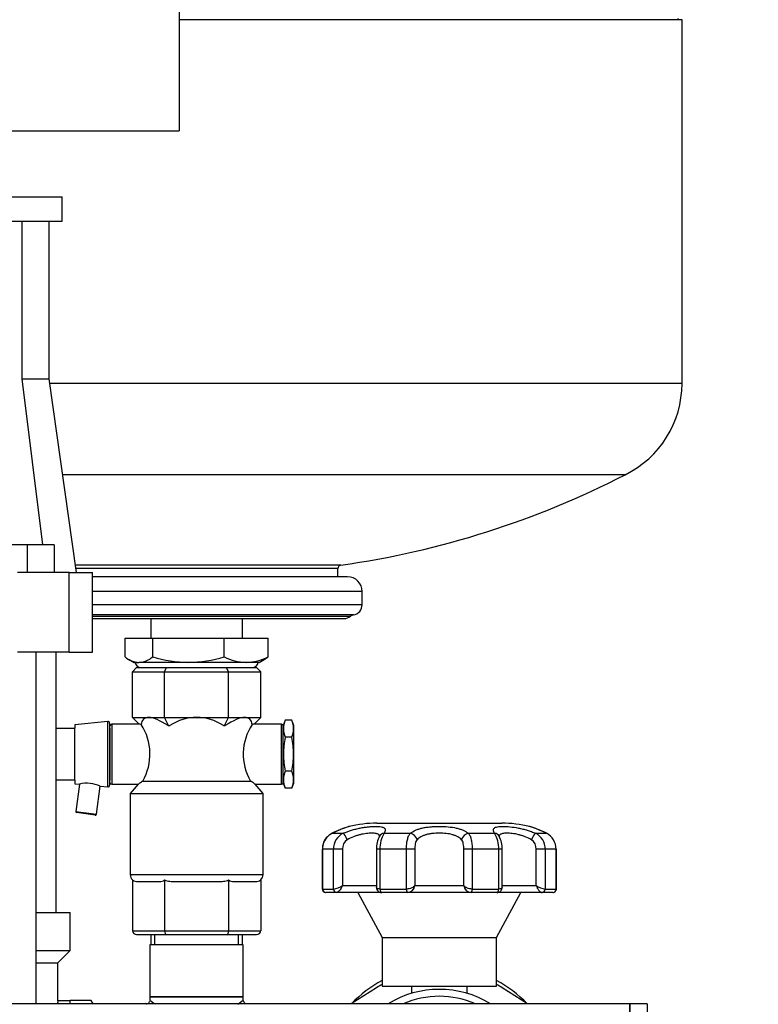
# Model space of a CAD drawing. Extents: x -132501 to 411300, y -42818 to 427495.
# Tile 294 of 330: x 249503 to 249716, y 243033 to 243317. Entities that reach past the tile are written whole.
import ezdxf

# ---------------------------------------------------------------- set-up
doc = ezdxf.new("R2010")
doc.units = 0
doc.header["$LTSCALE"] = 50
doc.layers.get('0').update_dxf_attribs({"linetype": 'CONTINUOUS'})
doc.layers.get('Defpoints').update_dxf_attribs({"linetype": 'CONTINUOUS'})
for name, color, linetype in [('1_ZOLL_OVALFLANS', 7, 'CONTINUOUS'), ('405801_-_FT_STUT', 7, 'CONTINUOUS'), ('405809_-_FT_STUT', 7, 'CONTINUOUS'), ('91045013_-_FT_RO', 7, 'CONTINUOUS'), ('96158847_-_FT_RO', 7, 'CONTINUOUS'), ('96871164_DD_18_P', 7, 'CONTINUOUS'), ('97823497_-_HAHN-', 7, 'CONTINUOUS'), ('97823500_-_VENTI', 7, 'CONTINUOUS'), ('97823502_-_STOPF', 7, 'CONTINUOUS'), ('__DEFILE04.EMEA.', 7, 'CONTINUOUS'), ('CRIE_5-4_A_FLEXI', 7, 'CONTINUOUS'), ('Default', 7, 'CONTINUOUS')]:
    doc.layers.add(name, color=color, linetype=linetype)
doc.styles.add('SEACAD_Solid_Edge_ANSI', font='txt')
doc.dimstyles.new('DIN', dxfattribs={"dimtxt": 3.5, "dimasz": 1.75, "dimexe": 1.75, "dimexo": 0, "dimgap": 1.75, "dimtad": 1, "dimlfac": 10, "dimtxsty": 'SEACAD_Solid_Edge_ANSI', "dimblk1": '_SE_FILLED', "dimblk2": '_SE_FILLED', "dimsah": 1, "dimcen": 1.75, "dimadec": 1, "dimazin": 0, "dimtfac": 1, "dimtmove": 0, "dimatfit": 3, "dimfxl": 0, "dimtolj": 1, "dimarcsym": 0})

# ---------------------------------------------------------------- blocks, each defined once
blk = doc.blocks.new('SE')
at = {"layer": '1_ZOLL_OVALFLANS', "color": 7, "linetype": 'Continuous'}
for p, q in [((120.575, 174.772), (119.844, 174.311)), ((124.933, 174.311), (124.202, 174.772))]:
    blk.add_line(p, q, dxfattribs=at)
for start, end in [(119.0317, 122.231), (57.769, 60.9683)]:
    blk.add_arc((122.388, 171.896), 3.4, start, end, dxfattribs=at)
at = {"layer": '405801_-_FT_STUT', "color": 7, "linetype": 'Continuous'}
for p, q in [((114.066, 176.311), (114.066, 176.011)), ((114.183, 176.011), (114.183, 176.311)), ((116.594, 176.011), (116.594, 176.311)), ((116.71, 176.011), (116.71, 176.311)), ((116.733, 176.011), (114.043, 176.011)), ((114.043, 176.011), (114.043, 174.511)), ((116.733, 174.511), (116.733, 176.011)), ((116.733, 174.511), (114.043, 174.511))]:
    blk.add_line(p, q, dxfattribs=at)
at = {"layer": '405809_-_FT_STUT', "color": 7, "linetype": 'Continuous'}
for p, q in [((127.888, 174.311), (127.888, 169.481)), ((128.388, 174.311), (127.888, 174.311)), ((128.388, 174.311), (128.388, 169.481))]:
    blk.add_line(p, q, dxfattribs=at)
at = {"layer": '91045013_-_FT_RO', "color": 7, "linetype": 'Continuous'}
for p, q in [((114.043, 174.511), (116.733, 174.511)), ((114.043, 174.511), (114.043, 174.411)), ((116.733, 174.409), (116.733, 174.511))]:
    blk.add_line(p, q, dxfattribs=at)
for centre, radius, start, end in [((113.942, 174.406), 0.0953, 239.5224, 297.1533), ((113.958, 174.396), 0.0793, 290.4006, 342.4287), ((115.388, 176.168), 2.213, 232.5705, 237.3138), ((115.388, 176.168), 2.213, 302.6054, 307.4295), ((116.826, 174.408), 0.0917, 179.1326, 239.0594)]:
    blk.add_arc(centre, radius, start, end, dxfattribs=at)
at = {"layer": '96158847_-_FT_RO', "color": 7, "linetype": 'Continuous'}
for p, q in [((127.888, 174.311), (89.815, 174.311)), ((127.888, 169.481), (127.888, 174.311))]:
    blk.add_line(p, q, dxfattribs=at)
at = {"layer": '96871164_DD_18_P', "color": 7, "linetype": 'Continuous'}
for p, q in [((129.388, 202.706), (114.888, 202.706)), ((129.388, 192.204), (129.388, 202.706)), ((129.388, 192.204), (111.158, 192.204)), ((127.749, 189.577), (111.528, 189.577)), ((119.55, 186.968), (111.894, 186.968)), ((119.463, 186.868), (111.908, 186.868)), ((119.463, 186.631), (119.463, 186.868)), ((119.738, 186.631), (112.388, 186.631)), ((120.163, 186.206), (112.388, 186.206)), ((120.163, 185.826), (120.163, 186.206)), ((120.163, 185.826), (112.388, 185.826)), ((119.914, 185.53), (112.388, 185.53)), ((119.824, 185.49), (112.388, 185.49)), ((112.388, 185.426), (119.638, 185.426)), ((114.066, 185.426), (114.066, 184.861)), ((116.71, 184.861), (116.71, 185.426))]:
    blk.add_line(p, q, dxfattribs=at)
for centre, radius, start, end in [((129.363, 202.694), 0.1, 150, 173.3958), ((126.463, 192.204), 2.925, 296.071, 0), ((115.936, 212.513), 25.8, 278.0533, 297.2506), ((119.563, 186.868), 0.1, 97.6832, 180), ((119.738, 186.206), 0.425, 0, 90), ((119.863, 185.826), 0.3, 279.7085, 0), ((119.948, 185.333), 0.2, 99.7085, 128.2165), ((119.638, 185.726), 0.3, 270, 308.2165)]:
    blk.add_arc(centre, radius, start, end, dxfattribs=at)
at = {"layer": '97823497_-_HAHN-', "color": 7, "linetype": 'Continuous'}
for p, q in [((120.588, 179.521), (124.188, 179.521)), ((119.299, 179.229), (119.613, 179.229)), ((120.795, 179.229), (121.553, 179.229)), ((123.224, 179.229), (123.982, 179.229)), ((125.164, 179.229), (125.477, 179.229)), ((119.012, 178.77), (119.019, 178.77)), ((119.012, 178.77), (119.012, 177.625)), ((119.019, 178.77), (119.019, 177.621)), ((119.336, 178.77), (119.019, 178.77)), ((119.336, 177.621), (119.336, 178.77)), ((119.595, 178.77), (119.336, 178.77)), ((119.595, 178.77), (119.595, 177.721)), ((120.676, 178.77), (120.574, 178.77)), ((120.574, 178.77), (120.574, 177.677)), ((121.441, 178.77), (120.676, 178.77)), ((120.676, 178.77), (120.676, 177.621)), ((121.441, 177.621), (121.441, 178.77)), ((121.683, 178.77), (121.441, 178.77)), ((121.683, 178.77), (121.683, 177.721)), ((123.094, 177.721), (123.094, 178.77)), ((123.336, 178.77), (123.094, 178.77)), ((124.101, 178.77), (123.336, 178.77)), ((123.336, 178.77), (123.336, 177.621)), ((124.101, 177.621), (124.101, 178.77)), ((124.203, 178.77), (124.101, 178.77)), ((124.203, 177.677), (124.203, 178.77)), ((125.182, 177.721), (125.182, 178.77)), ((125.441, 178.77), (125.182, 178.77)), ((125.758, 178.77), (125.441, 178.77)), ((125.441, 178.77), (125.441, 177.621)), ((125.758, 177.621), (125.758, 178.77)), ((125.758, 178.77), (125.765, 178.77)), ((125.765, 177.625), (125.765, 178.77)), ((119.019, 177.621), (119.02, 177.621)), ((119.02, 177.621), (119.335, 177.621)), ((119.335, 177.621), (119.336, 177.621)), ((119.595, 177.721), (120.574, 177.721)), ((120.676, 177.621), (120.678, 177.621)), ((120.678, 177.621), (121.439, 177.621)), ((121.439, 177.621), (121.441, 177.621)), ((121.683, 177.721), (123.094, 177.721)), ((123.336, 177.621), (123.338, 177.621)), ((123.338, 177.621), (124.099, 177.621)), ((124.099, 177.621), (124.101, 177.621)), ((124.203, 177.721), (125.182, 177.721)), ((125.441, 177.621), (125.442, 177.621)), ((125.442, 177.621), (125.757, 177.621)), ((125.757, 177.621), (125.758, 177.621)), ((119.422, 177.521), (119.116, 177.521)), ((120.722, 177.521), (119.422, 177.521)), ((119.424, 177.521), (119.422, 177.521)), ((120.038, 177.521), (120.738, 176.221)), ((120.723, 177.521), (120.727, 177.521)), ((121.466, 177.521), (120.727, 177.521)), ((123.311, 177.521), (121.466, 177.521)), ((121.47, 177.521), (121.466, 177.521)), ((123.307, 177.521), (123.311, 177.521)), ((124.05, 177.521), (123.311, 177.521)), ((124.038, 176.221), (124.738, 177.521)), ((125.355, 177.521), (124.047, 177.521)), ((124.054, 177.521), (124.05, 177.521)), ((125.353, 177.521), (125.355, 177.521)), ((125.661, 177.521), (125.355, 177.521)), ((125.661, 177.522), (125.662, 177.522)), ((125.661, 177.522), (125.661, 177.522)), ((125.662, 177.522), (125.669, 177.523)), ((120.738, 176.221), (124.038, 176.221)), ((120.738, 176.221), (120.738, 174.821)), ((124.038, 174.821), (124.038, 176.221)), ((120.738, 174.821), (124.038, 174.821)), ((121.588, 174.821), (121.588, 174.611)), ((123.188, 174.611), (123.188, 174.821))]:
    blk.add_line(p, q, dxfattribs=at)
for centre, radius, start, end in [((120.91, 175.975), 3.631, 107.916, 116.3297), ((120.588, 176.021), 3.5, 90, 103.2678), ((124.188, 176.021), 3.5, 76.7371, 90), ((123.867, 175.975), 3.631, 63.6703, 72.084), ((119.472, 178.797), 0.455, 132.6431, 183.3483), ((119.525, 178.776), 0.506, 134.4382, 180.6058), ((119.525, 178.776), 0.506, 116.4716, 134.4382), ((119.831, 178.784), 0.495, 116.0679, 181.5865), ((119.901, 178.79), 0.306, 123.6525, 183.7316), ((121.318, 178.796), 0.743, 151.9352, 181.9459), ((121.48, 178.806), 0.805, 148.3008, 182.5138), ((123.29, 178.804), 0.811, 357.6209, 31.5646), ((123.477, 178.795), 0.725, 358.0949, 28.7155), ((124.876, 178.79), 0.306, 356.2693, 56.3467), ((124.947, 178.785), 0.494, 358.3344, 64.0112), ((125.251, 178.776), 0.506, 359.4244, 63.4982), ((119.116, 177.624), 0.103, 178.8278, 269.585), ((119.215, 178.321), 0.71, 279.8062, 302.3654), ((121.455, 177.75), 0.23, 273.7037, 352.635), ((123.322, 177.75), 0.23, 187.365, 266.2963), ((125.562, 178.321), 0.71, 237.6346, 260.1938), ((122.388, 171.896), 2.83, 58.5787, 121.4213), ((122.388, 171.896), 2.63, 66.6717, 113.3283)]:
    blk.add_arc(centre, radius, start, end, dxfattribs=at)
for centre, major_axis, ratio, start_param, end_param in [((119.683, 179.045), (-0.079, 0.184), 0.224133, 4.615652, 6.077387), ((120.835, 179.045), (0.173, -0.1), 0.894335, 2.254289, 3.140989), ((121.573, 179.045), (-0.127, 0.155), 0.790877, 4.138697, 5.600431), ((123.203, 179.045), (0.127, 0.155), 0.790877, 0.682755, 2.144489), ((123.942, 179.045), (-0.173, -0.1), 0.894335, 3.132623, 4.028896), ((125.094, 179.045), (0.079, 0.184), 0.224133, 0.205799, 1.667533), ((119.115, 177.621), (0.0075, 0.0997), 0.962463, 1.643024, 3.163796), ((119.116, 177.621), (0, 0.1), 0.9625, 1.570796, 2.756927), ((119.422, 177.621), (0, -0.1), 0.872415, 4.712389, 6.283185), ((119.423, 177.621), (-0.0042, 0.0999), 0.871942, 1.534547, 3.106002), ((120.725, 177.621), (0.0023, 0.1), 0.489186, 1.582211, 3.153666), ((120.727, 177.621), (0, 0.1), 0.488765, 1.570796, 3.141593), ((121.466, 177.621), (0, -0.1), 0.271282, 4.712389, 6.283185), ((121.468, 177.621), (-0.0021, 0.1), 0.270649, 1.565075, 3.13653), ((123.309, 177.621), (0.0021, 0.1), 0.270649, 3.146655, 4.71811), ((123.311, 177.621), (0, 0.1), 0.271282, 3.141593, 4.712389), ((124.05, 177.621), (0, -0.1), 0.488765, 0, 1.570796), ((124.052, 177.621), (-0.0023, 0.1), 0.489186, 3.12952, 4.700975), ((125.354, 177.621), (0.0042, 0.0999), 0.871942, 3.177183, 4.748639), ((125.355, 177.621), (0, 0.1), 0.872415, 3.141593, 4.712389), ((125.661, 177.621), (0, -0.1), 0.9625, 0, 1.570796), ((125.661, 177.621), (-0.0075, 0.0997), 0.962463, 3.068706, 4.640162), ((119.116, 177.621), (0, 0.1), 0.9625, 3.102861, 3.141593)]:
    blk.add_ellipse(centre, major_axis=major_axis, ratio=ratio, start_param=start_param, end_param=end_param, dxfattribs=at)
for points, knots in [([(119.776, 179.425), (119.776, 179.425), (119.774, 179.424), (119.756, 179.418), (119.702, 179.4), (119.598, 179.362), (119.457, 179.304), (119.336, 179.25), (119.271, 179.216), (119.262, 179.211)], [0.2172744, 0.2172744, 0.2172744, 0.2172744, 0.2366417, 0.3327269, 0.4786819, 0.6408531, 0.8077405, 0.9777798, 1, 1, 1, 1]), ([(119.613, 179.229), (119.691, 179.263), (119.772, 179.292), (119.896, 179.33), (119.939, 179.342), (120.022, 179.363), (120.064, 179.373), (120.146, 179.389), (120.187, 179.396), (120.268, 179.408), (120.308, 179.414), (120.383, 179.421), (120.419, 179.424), (120.489, 179.428), (120.522, 179.429), (120.614, 179.429), (120.666, 179.426), (120.751, 179.41), (120.781, 179.398), (120.811, 179.373), (120.818, 179.363), (120.827, 179.342), (120.829, 179.331), (120.828, 179.305), (120.824, 179.292), (120.813, 179.262), (120.805, 179.246), (120.795, 179.229)], [0, 0, 0, 0, 0.125, 0.125, 0.1875, 0.1875, 0.25, 0.25, 0.3125, 0.3125, 0.375, 0.375, 0.4375, 0.4375, 0.5, 0.5, 0.625, 0.625, 0.75, 0.75, 0.8125, 0.8125, 0.875, 0.875, 0.9375, 0.9375, 1, 1, 1, 1]), ([(121.553, 179.229), (121.593, 179.263), (121.642, 179.292), (121.729, 179.33), (121.76, 179.342), (121.826, 179.363), (121.86, 179.373), (121.932, 179.389), (121.97, 179.396), (122.049, 179.408), (122.09, 179.414), (122.173, 179.421), (122.215, 179.424), (122.3, 179.428), (122.344, 179.429), (122.475, 179.429), (122.56, 179.426), (122.728, 179.41), (122.806, 179.398), (122.915, 179.373), (122.951, 179.363), (123.016, 179.342), (123.047, 179.331), (123.105, 179.305), (123.131, 179.292), (123.181, 179.262), (123.204, 179.246), (123.224, 179.229)], [0, 0, 0, 0, 0.125, 0.125, 0.1875, 0.1875, 0.25, 0.25, 0.3125, 0.3125, 0.375, 0.375, 0.4375, 0.4375, 0.5, 0.5, 0.625, 0.625, 0.75, 0.75, 0.8125, 0.8125, 0.875, 0.875, 0.9375, 0.9375, 1, 1, 1, 1]), ([(123.982, 179.229), (123.961, 179.263), (123.95, 179.292), (123.948, 179.33), (123.95, 179.342), (123.959, 179.363), (123.966, 179.373), (123.985, 179.389), (123.998, 179.396), (124.029, 179.408), (124.047, 179.414), (124.089, 179.421), (124.112, 179.424), (124.164, 179.428), (124.193, 179.429), (124.285, 179.429), (124.354, 179.426), (124.507, 179.41), (124.587, 179.398), (124.711, 179.373), (124.754, 179.363), (124.837, 179.342), (124.879, 179.331), (124.962, 179.305), (125.003, 179.292), (125.085, 179.262), (125.125, 179.246), (125.164, 179.229)], [0, 0, 0, 0, 0.125, 0.125, 0.1875, 0.1875, 0.25, 0.25, 0.3125, 0.3125, 0.375, 0.375, 0.4375, 0.4375, 0.5, 0.5, 0.625, 0.625, 0.75, 0.75, 0.8125, 0.8125, 0.875, 0.875, 0.9375, 0.9375, 1, 1, 1, 1]), ([(125.464, 179.235), (125.437, 179.249), (125.355, 179.289), (125.225, 179.344), (125.101, 179.391), (125.031, 179.415), (125.005, 179.423), (125.001, 179.425), (125.001, 179.425), (125.001, 179.425)], [0, 0, 0, 0, 0.0760886, 0.2636232, 0.4428788, 0.6168826, 0.7293912, 0.7702405, 0.7711675, 0.7711675, 0.7711675, 0.7711675]), ([(120.664, 179.129), (120.664, 179.129), (120.664, 179.129), (120.664, 179.142), (120.662, 179.152), (120.654, 179.172), (120.647, 179.181), (120.623, 179.205), (120.598, 179.216), (120.531, 179.231), (120.491, 179.235), (120.42, 179.235), (120.394, 179.234), (120.341, 179.23), (120.313, 179.227), (120.256, 179.22), (120.225, 179.215), (120.164, 179.203), (120.133, 179.197), (120.07, 179.181), (120.039, 179.172), (119.975, 179.152), (119.943, 179.141), (119.849, 179.105), (119.789, 179.077), (119.731, 179.045)], [0.1237112, 0.1237112, 0.1237112, 0.1237112, 0.125, 0.125, 0.1875, 0.1875, 0.25, 0.25, 0.375, 0.375, 0.5, 0.5, 0.5625, 0.5625, 0.625, 0.625, 0.6875, 0.6875, 0.75, 0.75, 0.8125, 0.8125, 0.875, 0.875, 1, 1, 1, 1]), ([(120.667, 179.157), (120.668, 179.158), (120.668, 179.154), (120.662, 179.146), (120.661, 179.145)], [0.5886584, 0.5886584, 0.5886584, 0.5886584, 0.951292, 1, 1, 1, 1]), ([(121.441, 178.77), (121.441, 178.819), (121.443, 178.867), (121.45, 178.937), (121.453, 178.96), (121.459, 179.003), (121.463, 179.024), (121.473, 179.065), (121.478, 179.084), (121.489, 179.12), (121.496, 179.137), (121.517, 179.184), (121.534, 179.209), (121.553, 179.229)], [0, 0, 0, 0, 0.25, 0.25, 0.375, 0.375, 0.5, 0.5, 0.625, 0.625, 0.75, 0.75, 1, 1, 1, 1]), ([(121.745, 179.045), (121.733, 179.033), (121.723, 179.015), (121.707, 178.975), (121.701, 178.952), (121.691, 178.904), (121.688, 178.878), (121.684, 178.825), (121.683, 178.798), (121.683, 178.77)], [0, 0, 0, 0, 0.25, 0.25, 0.5, 0.5, 0.75, 0.75, 1, 1, 1, 1]), ([(123.032, 179.045), (123.001, 179.077), (122.963, 179.106), (122.897, 179.142), (122.874, 179.152), (122.823, 179.172), (122.796, 179.181), (122.711, 179.205), (122.651, 179.216), (122.521, 179.231), (122.455, 179.235), (122.354, 179.235), (122.32, 179.234), (122.254, 179.23), (122.222, 179.227), (122.158, 179.22), (122.126, 179.215), (122.065, 179.203), (122.036, 179.197), (121.98, 179.181), (121.953, 179.172), (121.903, 179.152), (121.879, 179.141), (121.813, 179.105), (121.776, 179.077), (121.745, 179.045)], [0, 0, 0, 0, 0.125, 0.125, 0.1875, 0.1875, 0.25, 0.25, 0.375, 0.375, 0.5, 0.5, 0.5625, 0.5625, 0.625, 0.625, 0.6875, 0.6875, 0.75, 0.75, 0.8125, 0.8125, 0.875, 0.875, 1, 1, 1, 1]), ([(123.094, 178.77), (123.094, 178.798), (123.093, 178.825), (123.089, 178.878), (123.085, 178.904), (123.076, 178.953), (123.07, 178.975), (123.054, 179.016), (123.044, 179.033), (123.032, 179.045)], [0, 0, 0, 0, 0.25, 0.25, 0.5, 0.5, 0.75, 0.75, 1, 1, 1, 1]), ([(123.224, 179.229), (123.243, 179.209), (123.259, 179.184), (123.281, 179.138), (123.287, 179.121), (123.299, 179.085), (123.304, 179.065), (123.313, 179.025), (123.317, 179.004), (123.324, 178.96), (123.327, 178.937), (123.331, 178.891), (123.333, 178.867), (123.335, 178.819), (123.336, 178.795), (123.336, 178.77)], [0, 0, 0, 0, 0.25, 0.25, 0.375, 0.375, 0.5, 0.5, 0.625, 0.625, 0.75, 0.75, 0.875, 0.875, 1, 1, 1, 1]), ([(124.117, 179.143), (124.115, 179.146), (124.11, 179.154), (124.109, 179.157), (124.11, 179.157)], [0, 0, 0, 0, 0.1675457, 0.4099113, 0.4099113, 0.4099113, 0.4099113]), ([(125.046, 179.045), (124.988, 179.077), (124.926, 179.106), (124.833, 179.142), (124.801, 179.152), (124.738, 179.172), (124.706, 179.181), (124.611, 179.205), (124.55, 179.216), (124.433, 179.231), (124.38, 179.235), (124.309, 179.235), (124.287, 179.234), (124.246, 179.23), (124.228, 179.227), (124.195, 179.22), (124.18, 179.215), (124.155, 179.203), (124.145, 179.197), (124.129, 179.181), (124.123, 179.172), (124.115, 179.152), (124.113, 179.141), (124.113, 179.129)], [0, 0, 0, 0, 0.125, 0.125, 0.1875, 0.1875, 0.25, 0.25, 0.375, 0.375, 0.5, 0.5, 0.5625, 0.5625, 0.625, 0.625, 0.6875, 0.6875, 0.75, 0.75, 0.8125, 0.8125, 0.8743258, 0.8743258, 0.8743258, 0.8743258]), ([(119.595, 177.721), (119.577, 177.671), (119.55, 177.621), (119.487, 177.546), (119.452, 177.522), (119.424, 177.521)], [0, 0, 0, 0, 0.5, 0.5, 1, 1, 1, 1]), ([(120.676, 177.621), (120.629, 177.622), (120.595, 177.634), (120.576, 177.66), (120.574, 177.668), (120.574, 177.677)], [0, 0, 0, 0, 0.5, 0.5, 0.696313, 0.696313, 0.696313, 0.696313]), ([(120.576, 177.678), (120.576, 177.661), (120.576, 177.63), (120.599, 177.581), (120.64, 177.542), (120.686, 177.522), (120.713, 177.523), (120.723, 177.524)], [0, 0, 0, 0, 0.196046, 0.429636, 0.654844, 0.89225, 1, 1, 1, 1]), ([(121.683, 177.721), (121.667, 177.696), (121.635, 177.671), (121.548, 177.634), (121.493, 177.622), (121.441, 177.621)], [0, 0, 0, 0, 0.5, 0.5, 1, 1, 1, 1]), ([(123.336, 177.621), (123.284, 177.622), (123.229, 177.634), (123.141, 177.671), (123.11, 177.696), (123.094, 177.721)], [0, 0, 0, 0, 0.5, 0.5, 1, 1, 1, 1]), ([(124.055, 177.523), (124.063, 177.523), (124.088, 177.522), (124.133, 177.54), (124.175, 177.577), (124.197, 177.625), (124.205, 177.661), (124.203, 177.677), (124.202, 177.679)], [0, 0, 0, 0, 0.086068, 0.315698, 0.557155, 0.767203, 0.9831, 1, 1, 1, 1]), ([(124.203, 177.677), (124.203, 177.668), (124.201, 177.66), (124.181, 177.634), (124.148, 177.622), (124.101, 177.621)], [0.3064435, 0.3064435, 0.3064435, 0.3064435, 0.5, 0.5, 1, 1, 1, 1]), ([(125.182, 177.721), (125.2, 177.671), (125.227, 177.621), (125.29, 177.546), (125.325, 177.522), (125.353, 177.521)], [0, 0, 0, 0, 0.5, 0.5, 1, 1, 1, 1]), ([(125.67, 177.522), (125.673, 177.522), (125.688, 177.522), (125.716, 177.534), (125.744, 177.558), (125.76, 177.589), (125.766, 177.613), (125.765, 177.624), (125.765, 177.625)], [0, 0, 0, 0, 0.066046, 0.302211, 0.544461, 0.776914, 0.97122, 1, 1, 1, 1])]:
    blk.add_open_spline(points, degree=3, knots=knots, dxfattribs=at)
at = {"layer": '97823500_-_VENTI', "color": 7, "linetype": 'Continuous'}
for p, q in [((112.823, 182.455), (111.878, 182.361)), ((112.823, 180.566), (112.823, 182.455)), ((112.878, 182.406), (112.878, 180.616)), ((111.338, 182.261), (111.878, 182.261)), ((111.878, 182.361), (111.878, 182.261)), ((111.878, 180.761), (111.878, 182.261)), ((112.878, 182.261), (112.888, 182.261)), ((112.888, 182.261), (112.888, 180.761)), ((111.878, 180.761), (111.338, 180.761)), ((111.878, 180.761), (111.878, 180.661)), ((112.888, 180.761), (112.878, 180.761)), ((111.878, 180.661), (112.011, 180.648)), ((112.012, 180.649), (111.903, 179.859)), ((112.497, 179.777), (112.609, 180.588)), ((112.609, 180.588), (112.823, 180.566)), ((111.903, 179.859), (112.497, 179.777)), ((112.463, 179.751), (111.928, 179.825))]:
    blk.add_line(p, q, dxfattribs=at)
for centre, radius, start, end in [((112.828, 182.406), 0.05, 0, 95.7106), ((112.226, 179.779), 0.895, 64.713, 103.8513), ((112.828, 180.616), 0.05, 264.2894, 0), ((111.932, 179.855), 0.03, 172.1337, 262.1337), ((112.467, 179.781), 0.03, 262.1337, 352.1337)]:
    blk.add_arc(centre, radius, start, end, dxfattribs=at)
at = {"layer": '97823502_-_STOPF', "color": 7, "linetype": 'Continuous'}
for p, q in [((117.938, 182.492), (117.888, 182.342)), ((118.138, 182.492), (117.938, 182.492)), ((118.188, 182.342), (118.138, 182.492)), ((117.888, 180.679), (117.888, 182.342)), ((118.188, 180.679), (118.188, 182.342)), ((118.138, 182.002), (117.938, 182.002)), ((118.138, 181.02), (117.938, 181.02)), ((117.888, 180.679), (117.938, 180.529)), ((118.138, 180.529), (117.938, 180.529)), ((118.138, 180.529), (118.188, 180.679))]:
    blk.add_line(p, q, dxfattribs=at)
for centre, start, end in [((118.611, 182.247), 159.9589, 200.0411), ((117.466, 182.247), 339.9589, 20.0411), ((118.611, 180.775), 159.9589, 200.0411), ((117.466, 180.775), 339.9589, 20.0411)]:
    blk.add_arc(centre, 0.716, start, end, dxfattribs=at)
for points in [[(117.938, 182.002), (117.925, 181.92), (117.914, 181.839), (117.899, 181.676), (117.895, 181.594), (117.895, 181.43), (117.898, 181.348), (117.914, 181.184), (117.925, 181.102), (117.938, 181.02)], [(118.138, 181.02), (118.152, 181.102), (118.163, 181.184), (118.178, 181.348), (118.182, 181.43), (118.182, 181.594), (118.178, 181.676), (118.163, 181.839), (118.152, 181.92), (118.138, 182.002)]]:
    blk.add_open_spline(points, degree=3, knots=[0, 0, 0, 0, 0.25, 0.25, 0.5, 0.5, 0.75, 0.75, 1, 1, 1, 1], dxfattribs=at)
at = {"layer": '__DEFILE04.EMEA.', "color": 7, "linetype": 'Continuous'}
for p, q in [((113.328, 184.861), (114.124, 184.861)), ((113.328, 184.322), (113.328, 184.861)), ((114.124, 184.861), (116.185, 184.861)), ((114.124, 184.322), (114.124, 184.861)), ((116.185, 184.861), (117.449, 184.861)), ((116.185, 184.322), (116.185, 184.861)), ((117.449, 184.322), (117.449, 184.861)), ((113.44, 184.247), (113.588, 184.161)), ((113.588, 184.161), (113.726, 184.161)), ((115.154, 184.161), (113.726, 184.161)), ((116.817, 184.161), (115.154, 184.161)), ((117.188, 184.161), (116.817, 184.161)), ((117.188, 184.161), (117.337, 184.247)), ((113.541, 183.892), (113.656, 184.011)), ((113.541, 182.574), (113.541, 183.892)), ((113.541, 183.892), (114.465, 183.892)), ((113.656, 184.011), (114.522, 184.011)), ((113.811, 184.011), (114.368, 184.011)), ((114.465, 183.892), (114.522, 184.011)), ((114.465, 182.574), (114.465, 183.892)), ((114.465, 183.892), (116.312, 183.892)), ((114.522, 184.011), (116.254, 184.011)), ((114.832, 184.011), (115.945, 184.011)), ((116.254, 184.011), (117.12, 184.011)), ((116.312, 183.892), (116.254, 184.011)), ((116.312, 182.574), (116.312, 183.892)), ((116.312, 183.892), (117.236, 183.892)), ((116.409, 184.011), (116.966, 184.011)), ((117.12, 184.011), (117.236, 183.892)), ((117.236, 182.574), (117.236, 183.892)), ((113.733, 182.376), (113.541, 182.574)), ((113.541, 182.574), (114.003, 182.574)), ((114.003, 182.574), (114.465, 182.574)), ((114.465, 182.574), (115.388, 182.574)), ((114.58, 182.336), (114.465, 182.574)), ((115.388, 182.574), (116.312, 182.574)), ((116.197, 182.336), (116.312, 182.574)), ((116.312, 182.574), (116.774, 182.574)), ((116.774, 182.574), (117.236, 182.574)), ((117.044, 182.376), (117.236, 182.574)), ((112.888, 182.261), (112.888, 182.326)), ((112.938, 182.376), (112.938, 180.646)), ((113.733, 182.376), (112.938, 182.376)), ((114.563, 182.336), (114.58, 182.336)), ((114.58, 182.336), (114.614, 182.336)), ((116.163, 182.336), (116.197, 182.336)), ((116.197, 182.336), (116.214, 182.336)), ((117.838, 182.376), (117.044, 182.376)), ((117.838, 180.646), (117.838, 182.376)), ((112.888, 180.696), (112.888, 180.761)), ((113.82, 180.736), (116.957, 180.736)), ((112.938, 180.646), (113.698, 180.646)), ((113.698, 180.646), (113.473, 180.378)), ((117.079, 180.646), (117.838, 180.646)), ((117.303, 180.378), (117.079, 180.646)), ((113.473, 180.378), (117.303, 180.378)), ((113.473, 180.378), (113.473, 178.036)), ((117.303, 178.036), (117.303, 180.378)), ((113.473, 178.036), (117.303, 178.036)), ((113.541, 177.886), (113.541, 176.411)), ((114.465, 177.886), (114.465, 176.411)), ((116.312, 177.886), (116.312, 176.411)), ((117.236, 177.886), (117.236, 176.411)), ((113.694, 177.836), (114.311, 177.836)), ((114.771, 177.836), (116.006, 177.836)), ((116.465, 177.836), (117.083, 177.836)), ((113.541, 176.411), (114.465, 176.411)), ((113.656, 176.311), (114.522, 176.311)), ((114.465, 176.411), (116.312, 176.411)), ((114.522, 176.311), (116.254, 176.311)), ((116.254, 176.311), (117.12, 176.311)), ((116.312, 176.411), (117.236, 176.411))]:
    blk.add_line(p, q, dxfattribs=at)
for centre, radius, start, end in [((113.757, 184.813), 0.653, 228.8088, 267.207), ((113.788, 184.186), 0.175, 188.2132, 270), ((113.679, 184.849), 0.69, 273.8554, 310.1288), ((115.188, 187.757), 3.596, 252.7951, 269.4685), ((115.113, 187.808), 3.647, 270.6492, 287.0872), ((116.846, 185.599), 1.438, 242.6265, 268.8426), ((116.781, 185.626), 1.466, 271.4069, 297.124), ((116.988, 184.186), 0.175, 270, 351.7868), ((117.005, 184.849), 0.69, 298.6639, 310.1288), ((113.993, 182.373), 0.202, 87.1428, 180.5311), ((116.784, 182.373), 0.202, 359.4689, 92.8572), ((112.938, 182.326), 0.05, 90, 180), ((113.73, 182.001), 0.375, 80.6958, 89.5942), ((112.468, 181.517), 1.574, 330.2474, 32.8462), ((118.308, 181.517), 1.574, 147.1538, 209.7526), ((117.046, 182.001), 0.375, 90.4058, 99.3042), ((117.838, 182.326), 0.05, 0, 90), ((112.938, 180.696), 0.05, 180, 270), ((117.838, 180.696), 0.05, 270, 0), ((113.673, 178.036), 0.2, 180, 229.0277), ((113.681, 178.056), 0.221, 230.4142, 273.2881), ((114.324, 178.056), 0.221, 266.7183, 309.5794), ((116.453, 178.056), 0.221, 230.4142, 273.2881), ((117.095, 178.056), 0.221, 266.7183, 309.5794), ((117.103, 178.036), 0.2, 311.4908, 0), ((122.388, 171.896), 3.5, 118.1271, 136.3699), ((122.388, 171.896), 3.5, 43.6301, 61.8729)]:
    blk.add_arc(centre, radius, start, end, dxfattribs=at)
for centre, major_axis, ratio, start_param, end_param in [((115.388, 180.667), (-1.523, 1.864), 0.263266, 5.565986, 6.071347), ((115.388, 180.667), (0, -1.907), 0.8391, 3.141593, 3.646953), ((115.388, 180.667), (0, 1.907), 0.8391, 5.777825, 6.283185), ((115.388, 180.667), (1.523, 1.864), 0.263266, 0.211838, 0.717199), ((113.656, 176.411), (-0.115, 0), 0.866025, 0, 1.570796), ((114.522, 176.411), (0, 0.1), 0.57735, 1.570796, 3.141593), ((116.254, 176.411), (0, -0.1), 0.57735, 0, 1.570796), ((117.12, 176.411), (0.115, 0), 0.866025, 4.712389, 6.283185)]:
    blk.add_ellipse(centre, major_axis=major_axis, ratio=ratio, start_param=start_param, end_param=end_param, dxfattribs=at)
for points, knots in [([(113.698, 180.646), (113.698, 180.646), (113.701, 180.648), (113.712, 180.656), (113.72, 180.663), (113.753, 180.687), (113.783, 180.709), (113.82, 180.736)], [0.5001059, 0.5001059, 0.5001059, 0.5001059, 0.625, 0.625, 0.75, 0.75, 1, 1, 1, 1]), ([(117.079, 180.646), (117.079, 180.646), (117.076, 180.648), (117.065, 180.656), (117.056, 180.663), (117.024, 180.687), (116.994, 180.709), (116.957, 180.736)], [0.5001059, 0.5001059, 0.5001059, 0.5001059, 0.625, 0.625, 0.75, 0.75, 1, 1, 1, 1]), ([(114.465, 177.886), (114.489, 177.876), (114.513, 177.867), (114.564, 177.854), (114.589, 177.85), (114.667, 177.839), (114.719, 177.836), (114.771, 177.836)], [0, 0, 0, 0, 0.25, 0.25, 0.5, 0.5, 1, 1, 1, 1]), ([(116.006, 177.836), (116.058, 177.836), (116.11, 177.839), (116.187, 177.849), (116.212, 177.854), (116.263, 177.867), (116.288, 177.876), (116.312, 177.886)], [0, 0, 0, 0, 0.5, 0.5, 0.75, 0.75, 1, 1, 1, 1])]:
    blk.add_open_spline(points, degree=3, knots=knots, dxfattribs=at)
at = {"layer": 'CRIE_5-4_A_FLEXI', "color": 7, "linetype": 'Continuous'}
for p, q in [((114.888, 216.396), (114.888, 199.496)), ((93.888, 199.496), (114.888, 199.496)), ((97.268, 197.596), (111.508, 197.596)), ((111.508, 196.896), (111.508, 197.596)), ((97.268, 196.896), (111.508, 196.896)), ((110.348, 196.896), (110.348, 192.346)), ((111.138, 192.346), (111.138, 196.896)), ((110.348, 192.346), (110.943, 187.556)), ((110.348, 192.346), (111.138, 192.346)), ((111.924, 186.756), (111.138, 192.346)), ((110.506, 187.556), (109.446, 187.556)), ((110.506, 186.756), (110.506, 187.556)), ((111.282, 187.556), (110.506, 187.556)), ((111.282, 187.556), (111.282, 186.756)), ((111.71, 186.756), (110.222, 186.756)), ((111.71, 184.456), (111.71, 186.756)), ((111.71, 186.756), (112.388, 186.756)), ((112.388, 184.456), (112.388, 186.756)), ((111.71, 184.456), (110.222, 184.456)), ((110.757, 174.311), (110.757, 184.466)), ((111.338, 176.946), (111.338, 184.456)), ((111.71, 184.456), (112.388, 184.456)), ((110.757, 176.946), (111.738, 176.946)), ((111.738, 175.846), (111.738, 176.946)), ((110.757, 175.846), (111.738, 175.846)), ((111.388, 175.496), (111.738, 175.846)), ((110.757, 175.496), (111.388, 175.496)), ((111.388, 174.396), (111.388, 175.496)), ((111.705, 174.396), (111.388, 174.396)), ((111.738, 174.396), (111.705, 174.396)), ((111.738, 174.407), (111.738, 174.396)), ((112.347, 174.407), (111.738, 174.407)), ((111.738, 174.319), (111.738, 174.396)), ((112.401, 174.311), (112.346, 174.407))]:
    blk.add_line(p, q, dxfattribs=at)
for centre, radius, start, end in [((118.25, 173.021), 6.998, 168.6681, 169.2485), ((111.822, 174.06), 0.629, 23.8428, 33.4432)]:
    blk.add_arc(centre, radius, start, end, dxfattribs=at)
blk = doc.blocks.new('_SE_FILLED')
at = {"color": 0}
blk.add_line((0, 0), (-1, 0), dxfattribs=at)
blk.add_solid([(0, 0), (-1, -0.1665), (-1, 0.1665), (0, 0)], dxfattribs=at)
blk = doc.blocks.new('*D2097')
at = {"layer": 'Default', "color": 0, "linetype": 'Continuous', "lineweight": -2, "transparency": 16777216}
for p, q in [((249443.59, 243460.74), (249937.94, 243460.74)), ((249936.19, 242845.49), (249936.19, 243458.99)), ((249539.09, 242843.74), (249937.94, 242843.74))]:
    blk.add_line(p, q, dxfattribs=at)
at = {"layer": 'Defpoints', "color": 0, "linetype": 'Continuous', "transparency": 16777216}
for p in [(249443.59, 243460.74), (249936.19, 243460.74), (249539.09, 242843.74)]:
    blk.add_point(p, dxfattribs=at)
at = {"layer": 'Default', "color": 0, "linetype": 'Continuous', "lineweight": -2, "transparency": 16777216, "xscale": 1.75, "yscale": 1.75, "zscale": 1.75}
for p, rotation in [((249936.19, 243460.74), 90), ((249936.19, 242843.74), 270)]:
    blk.add_blockref('_SE_FILLED', p, dxfattribs=dict(at, rotation=rotation))
at = {"layer": 'Default', "color": 0, "linetype": 'Continuous', "transparency": 16777216, "insert": (249932.69, 243152.24), "char_height": 3.5, "attachment_point": 5, "rotation": 90, "style": 'SEACAD_Solid_Edge_ANSI'}
blk.add_mtext('\\A1;\\A1;6170', dxfattribs=at)
blk = doc.blocks.new('*D2098')
at = {"layer": 'Default', "color": 0, "linetype": 'Continuous', "lineweight": -2, "transparency": 16777216}
for p, q in [((249433.09, 244053.24), (250096.23, 244053.24)), ((250094.48, 242845.49), (250094.48, 244051.49)), ((249539.09, 242843.74), (250096.23, 242843.74))]:
    blk.add_line(p, q, dxfattribs=at)
at = {"layer": 'Defpoints', "color": 0, "linetype": 'Continuous', "transparency": 16777216}
for p in [(249433.09, 244053.24), (250094.48, 244053.24), (249539.09, 242843.74)]:
    blk.add_point(p, dxfattribs=at)
at = {"layer": 'Default', "color": 0, "linetype": 'Continuous', "lineweight": -2, "transparency": 16777216, "xscale": 1.75, "yscale": 1.75, "zscale": 1.75}
for p, rotation in [((250094.48, 244053.24), 90), ((250094.48, 242843.74), 270)]:
    blk.add_blockref('_SE_FILLED', p, dxfattribs=dict(at, rotation=rotation))
at = {"layer": 'Default', "color": 0, "linetype": 'Continuous', "transparency": 16777216, "insert": (250090.98, 243448.49), "char_height": 3.5, "attachment_point": 5, "rotation": 90, "style": 'SEACAD_Solid_Edge_ANSI'}
blk.add_mtext('\\A1;\\A1;12095', dxfattribs=at)
blk = doc.blocks.new('*D2099')
at = {"layer": 'Default', "color": 0, "linetype": 'Continuous', "lineweight": -2, "transparency": 16777216}
for p, q in [((249553.59, 243496.74), (250015.8, 243496.74)), ((250014.05, 242845.49), (250014.05, 243494.99)), ((249539.09, 242843.74), (250015.8, 242843.74))]:
    blk.add_line(p, q, dxfattribs=at)
at = {"layer": 'Defpoints', "color": 0, "linetype": 'Continuous', "transparency": 16777216}
for p in [(249553.59, 243496.74), (250014.05, 243496.74), (249539.09, 242843.74)]:
    blk.add_point(p, dxfattribs=at)
at = {"layer": 'Default', "color": 0, "linetype": 'Continuous', "lineweight": -2, "transparency": 16777216, "xscale": 1.75, "yscale": 1.75, "zscale": 1.75}
for p, rotation in [((250014.05, 243496.74), 90), ((250014.05, 242843.74), 270)]:
    blk.add_blockref('_SE_FILLED', p, dxfattribs=dict(at, rotation=rotation))
at = {"layer": 'Default', "color": 0, "linetype": 'Continuous', "transparency": 16777216, "insert": (250010.28, 243170.24), "char_height": 3.5, "attachment_point": 5, "rotation": 90, "style": 'SEACAD_Solid_Edge_ANSI'}
blk.add_mtext('\\A1;\\A1;6530,04', dxfattribs=at)

msp = doc.modelspace()

# ---------------------------------------------------------------- block references
at = {"layer": 'Default', "xscale": 10, "yscale": 10, "zscale": 10}
msp.add_blockref('SE', (248399.7068, 241289.7787), dxfattribs=at)

# ---------------------------------------------------------------- dimensions: what is measured, and where the dimension line sits
at = {"layer": 'Default', "color": 7, "linetype": 'Continuous'}
dim = msp.add_linear_dim(base=(250094.4758, 244053.2382), p1=(249539.0907, 242843.7382), p2=(249433.0907, 244053.2382), angle=90, text='\\A1;<>', dimstyle='DIN', override={"dimdec": 0, "dimtdec": 0}, dxfattribs=at)
dim.commit()
dim.dimension.update_dxf_attribs({"geometry": '*D2098', "text_midpoint": (250094.4758, 243448.4882), "dimtype": 160})
for base, p2, picture, middle in [((250014.0465, 243496.7419), (249553.5907, 243496.7419), '*D2099', (250014.0465, 243170.2401)), ((249936.1919, 243460.7382), (249443.5907, 243460.7382), '*D2097', (249936.1919, 243152.2383))]:
    dim = msp.add_linear_dim(base=base, p1=(249539.0907, 242843.7382), p2=p2, angle=90, text='\\A1;<>', dimstyle='DIN', dxfattribs=at)
    dim.commit()
    dim.dimension.update_dxf_attribs({"geometry": picture, "text_midpoint": middle, "dimtype": 160})

doc.saveas('drawing.dxf')
